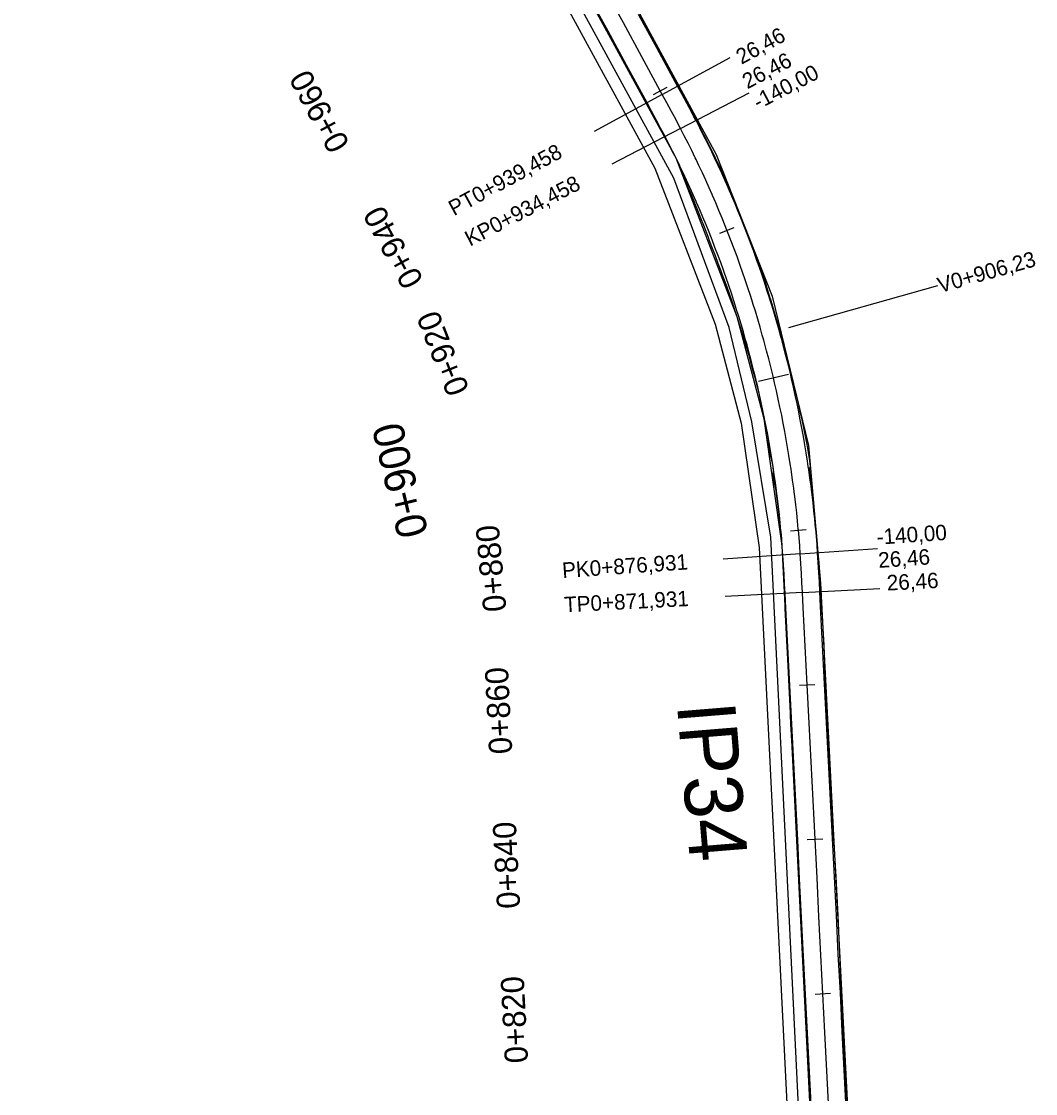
# Model space of a CAD drawing. Extents: x -636600 to -628587, y -1090963 to -1085869.
# Drawn here: x -634531.8 to -634400.8, y -1089251.2 to -1089112.6 of the extents above; entities that cross this region are included whole.
import ezdxf

# ---------------------------------------------------------------- set-up
doc = ezdxf.new("R2010")
doc.units = 0
for name, color, linetype in [('01_PARCELY_NÁVRH_PC', 7, 'Continuous'), ('06_ÚSES_IP_NAVRH', 7, 'Continuous'), ('HEKTOMETRY100', 7, 'Continuous'), ('HEKTOMETRY20', 7, 'Continuous'), ('HL_BODY', 7, 'Continuous'), ('POLOMERY', 7, 'Continuous'), ('situace_osa', 7, 'Continuous'), ('situace_těleso', 7, 'Continuous'), ('situace_vozovka', 7, 'Continuous'), ('VRCHOLY', 7, 'Continuous')]:
    doc.layers.add(name, color=color, linetype=linetype)

msp = doc.modelspace()

# ---------------------------------------------------------------- linework, layer by layer
at = {"layer": '01_PARCELY_NÁVRH_PC'}
for points in [[(-634422.32, -1089405.57), (-634433.54, -1089180.36), (-634435.88, -1089163.98), (-634439.35, -1089150.82), (-634447.25, -1089130.32), (-634483.23, -1089064.31), (-634487.7, -1089060.08), (-634497.18, -1089042.58), (-634498.43, -1089036.43), (-634525.42, -1088994.61), (-634529.85, -1088983.84), (-634531.58, -1088976), (-634531.31, -1088964.36)], [(-634525.96, -1088974.36), (-634523.65, -1088984.9), (-634518.5, -1088996.09), (-634493.38, -1089035.43), (-634442.07, -1089129.85), (-634434.85, -1089148.16), (-634430.14, -1089167.43), (-634428.57, -1089185.24), (-634416.11, -1089427.46)], [(-634422.32, -1089405.57), (-634433.54, -1089180.36), (-634435.88, -1089163.98), (-634439.35, -1089150.82), (-634447.25, -1089130.32), (-634483.23, -1089064.31), (-634487.7, -1089060.08), (-634497.18, -1089042.58), (-634498.43, -1089036.43), (-634525.42, -1088994.61), (-634529.85, -1088983.84), (-634531.58, -1088976), (-634531.83, -1088986.9), (-634528.09, -1088996), (-634501.25, -1089037.58), (-634449.98, -1089131.58), (-634442.21, -1089151.75), (-634438.83, -1089164.58), (-634436.53, -1089180.64), (-634425.32, -1089405.74)]]:
    msp.add_lwpolyline(points, dxfattribs=at)
at = {"layer": '06_ÚSES_IP_NAVRH'}
msp.add_lwpolyline([(-634421.01, -1089440.27), (-634421.93, -1089435.13), (-634427.15, -1089340.72), (-634435.01, -1089179.3), (-634437.46, -1089164.37), (-634440.39, -1089152.19), (-634447.54, -1089132.88), (-634498.66, -1089039.12), (-634526.25, -1088995.65), (-634530.35, -1088986.89)], dxfattribs=at)
at = {"layer": 'HEKTOMETRY100'}
msp.add_lwpolyline([(-634436.61, -1089159.14), (-634432.72, -1089158.22)], dxfattribs=at)
at = {"layer": 'HEKTOMETRY20'}
for points in [[(-634450.16, -1089122.06), (-634448.41, -1089121.11)], [(-634441.6, -1089139.99), (-634439.74, -1089139.25)], [(-634432.44, -1089178.49), (-634430.45, -1089178.31)], [(-634431.3, -1089198.42), (-634429.31, -1089198.32)], [(-634430.29, -1089218.39), (-634428.29, -1089218.29)], [(-634429.27, -1089238.37), (-634427.27, -1089238.26)]]:
    msp.add_lwpolyline(points, dxfattribs=at)
at = {"layer": 'HL_BODY'}
for points in [[(-634449.03, -1089122.06), (-634457.81, -1089126.84)], [(-634446.67, -1089126.47), (-634455.54, -1089131.09)], [(-634431.2, -1089181.46), (-634441.17, -1089182.15)], [(-634430.91, -1089186.45), (-634440.9, -1089186.96)]]:
    msp.add_lwpolyline(points, dxfattribs=at)
at = {"layer": 'POLOMERY'}
for points in [[(-634449.03, -1089122.06), (-634440.24, -1089117.29)], [(-634446.67, -1089126.47), (-634437.8, -1089121.86)], [(-634431.2, -1089181.46), (-634421.22, -1089180.77)], [(-634430.91, -1089186.45), (-634420.93, -1089185.94)]]:
    msp.add_lwpolyline(points, dxfattribs=at)
at = {"layer": 'situace_osa'}
msp.add_lwpolyline([(-634427.51, -1089253.3), (-634427.76, -1089248.3), (-634428.01, -1089243.31), (-634428.27, -1089238.32), (-634428.52, -1089233.32), (-634428.78, -1089228.33), (-634429.03, -1089223.33), (-634429.29, -1089218.34), (-634429.54, -1089213.35), (-634429.8, -1089208.35), (-634430.05, -1089203.36), (-634430.3, -1089198.37), (-634430.56, -1089193.37), (-634430.81, -1089188.38), (-634430.91, -1089186.45), (-634430.98, -1089185.2), (-634431.04, -1089183.96), (-634431.08, -1089183.39), (-634431.12, -1089182.71), (-634431.2, -1089181.46), (-634431.27, -1089180.4), (-634431.36, -1089179.34), (-634431.44, -1089178.4), (-634431.45, -1089178.27), (-634431.55, -1089177.21), (-634431.66, -1089176.15), (-634431.78, -1089175.1), (-634431.91, -1089174.04), (-634431.98, -1089173.43), (-634432.04, -1089172.98), (-634432.18, -1089171.92), (-634432.33, -1089170.87), (-634432.38, -1089170.52), (-634432.49, -1089169.82), (-634432.66, -1089168.76), (-634432.7, -1089168.48), (-634432.83, -1089167.71), (-634433.01, -1089166.66), (-634433.2, -1089165.62), (-634433.4, -1089164.57), (-634433.6, -1089163.56), (-634433.6, -1089163.52), (-634433.82, -1089162.48), (-634434.04, -1089161.44), (-634434.27, -1089160.4), (-634434.51, -1089159.36), (-634434.67, -1089158.68), (-634434.75, -1089158.32), (-634435.01, -1089157.29), (-634435.27, -1089156.25), (-634435.54, -1089155.22), (-634435.81, -1089154.19), (-634435.91, -1089153.84), (-634436.1, -1089153.17), (-634436.39, -1089152.14), (-634436.69, -1089151.12), (-634437, -1089150.1), (-634437.31, -1089149.08), (-634437.33, -1089149.04), (-634437.64, -1089148.07), (-634437.97, -1089147.06), (-634438.31, -1089146.05), (-634438.65, -1089145.04), (-634438.91, -1089144.3), (-634439.01, -1089144.03), (-634439.37, -1089143.03), (-634439.74, -1089142.03), (-634440.12, -1089141.04), (-634440.5, -1089140.04), (-634440.67, -1089139.62), (-634440.89, -1089139.05), (-634441.29, -1089138.07), (-634441.7, -1089137.08), (-634442.11, -1089136.1), (-634442.54, -1089135.12), (-634442.59, -1089135), (-634442.97, -1089134.15), (-634443.4, -1089133.17), (-634443.85, -1089132.21), (-634444.3, -1089131.24), (-634444.67, -1089130.46), (-634444.76, -1089130.28), (-634445.22, -1089129.32), (-634445.7, -1089128.37), (-634446.18, -1089127.42), (-634446.67, -1089126.47), (-634446.92, -1089125.99), (-634447.25, -1089125.36), (-634447.84, -1089124.26), (-634448.43, -1089123.16), (-634449.03, -1089122.06), (-634449.29, -1089121.59), (-634451.67, -1089117.19), (-634454.06, -1089112.8), (-634456.44, -1089108.41)], dxfattribs=at)
at = {"layer": 'situace_těleso'}
for points in [[(-634429.83, -1089253.41), (-634430.13, -1089248.42), (-634430.34, -1089243.43), (-634430.55, -1089238.43), (-634430.77, -1089233.44), (-634431.04, -1089228.44), (-634431.29, -1089223.45), (-634431.54, -1089218.46), (-634431.82, -1089213.46), (-634432.1, -1089208.47), (-634432.4, -1089203.48), (-634432.61, -1089198.48), (-634432.89, -1089193.49), (-634433.14, -1089188.5), (-634433.21, -1089186.57), (-634433.26, -1089185.32), (-634433.32, -1089184.08), (-634433.34, -1089183.52), (-634433.37, -1089182.85), (-634433.44, -1089181.61), (-634433.53, -1089180.57), (-634433.62, -1089179.53), (-634433.71, -1089178.61), (-634433.72, -1089178.48), (-634433.82, -1089177.44), (-634433.94, -1089176.4), (-634434.06, -1089175.36), (-634434.19, -1089174.32), (-634434.27, -1089173.72), (-634434.33, -1089173.28), (-634434.52, -1089172.25), (-634434.72, -1089171.22), (-634434.66, -1089170.85), (-634434.72, -1089170.16), (-634434.92, -1089169.13), (-634434.98, -1089168.85), (-634435.14, -1089168.1), (-634435.37, -1089167.08), (-634435.54, -1089166.05), (-634435.71, -1089165.01), (-634435.88, -1089164.02), (-634435.88, -1089163.98), (-634436.06, -1089162.95), (-634436.25, -1089161.92), (-634436.48, -1089160.89), (-634436.74, -1089159.88), (-634436.91, -1089159.21), (-634437, -1089158.86), (-634437.27, -1089157.85), (-634437.54, -1089156.84), (-634437.82, -1089155.83), (-634438.11, -1089154.82), (-634438.22, -1089154.47), (-634438.41, -1089153.82), (-634438.71, -1089152.82), (-634439.03, -1089151.82), (-634439.35, -1089150.82), (-634439.68, -1089149.83), (-634439.69, -1089149.79), (-634440.01, -1089148.84), (-634440.35, -1089147.85), (-634440.7, -1089146.86), (-634441.06, -1089145.88), (-634441.32, -1089145.16), (-634441.42, -1089144.9), (-634441.79, -1089143.92), (-634442.17, -1089142.94), (-634442.55, -1089141.97), (-634442.92, -1089140.99), (-634443.07, -1089140.57), (-634443.28, -1089140.01), (-634443.66, -1089139.03), (-634444.04, -1089138.06), (-634444.43, -1089137.09), (-634444.83, -1089136.12), (-634444.87, -1089136), (-634445.23, -1089135.15), (-634445.62, -1089134.18), (-634446.02, -1089133.21), (-634446.42, -1089132.24), (-634446.76, -1089131.46), (-634446.83, -1089131.28), (-634447.25, -1089130.32), (-634447.74, -1089129.39), (-634448.2, -1089128.45), (-634448.68, -1089127.52), (-634448.92, -1089127.04), (-634449.24, -1089126.42), (-634449.82, -1089125.33), (-634450.41, -1089124.23), (-634451.01, -1089123.14), (-634451.27, -1089122.66), (-634453.65, -1089118.27), (-634456.05, -1089113.88), (-634458.46, -1089109.5)], [(-634452.05, -1089111.71), (-634449.67, -1089116.11), (-634447.29, -1089120.5), (-634447.03, -1089120.98), (-634446.43, -1089122.08), (-634445.83, -1089123.18), (-634445.23, -1089124.3), (-634444.89, -1089124.93), (-634444.64, -1089125.42), (-634444.14, -1089126.38), (-634443.65, -1089127.34), (-634443.16, -1089128.31), (-634442.68, -1089129.28), (-634442.59, -1089129.46), (-634442.21, -1089130.25), (-634441.74, -1089131.23), (-634441.28, -1089132.21), (-634440.83, -1089133.2), (-634440.44, -1089134.06), (-634440.38, -1089134.18), (-634439.97, -1089135.19), (-634439.57, -1089136.19), (-634439.17, -1089137.2), (-634438.78, -1089138.21), (-634438.57, -1089138.79), (-634438.4, -1089139.22), (-634438, -1089140.23), (-634437.6, -1089141.23), (-634437.21, -1089142.24), (-634436.83, -1089143.26), (-634436.73, -1089143.53), (-634436.45, -1089144.27), (-634436.09, -1089145.29), (-634435.74, -1089146.32), (-634435.42, -1089147.35), (-634435.11, -1089148.34), (-634435.1, -1089148.39), (-634434.79, -1089149.42), (-634434.49, -1089150.46), (-634434.19, -1089151.51), (-634433.91, -1089152.55), (-634433.73, -1089153.23), (-634433.63, -1089153.6), (-634433.36, -1089154.65), (-634433.08, -1089155.69), (-634432.8, -1089156.74), (-634432.52, -1089157.78), (-634432.42, -1089158.15), (-634432.25, -1089158.83), (-634431.99, -1089159.88), (-634431.73, -1089160.94), (-634431.48, -1089161.99), (-634431.25, -1089163.05), (-634431.24, -1089163.09), (-634431.01, -1089164.11), (-634430.79, -1089165.17), (-634430.58, -1089166.23), (-634430.37, -1089167.3), (-634430.22, -1089168.08), (-634430.17, -1089168.36), (-634430, -1089169.43), (-634429.9, -1089170.15), (-634430.03, -1089170.53), (-634429.89, -1089171.61), (-634429.75, -1089172.68), (-634429.7, -1089173.14), (-634429.63, -1089173.76), (-634429.51, -1089174.83), (-634429.4, -1089175.91), (-634429.3, -1089176.99), (-634429.21, -1089178.07), (-634429.2, -1089178.2), (-634429.11, -1089179.15), (-634429.01, -1089180.22), (-634428.92, -1089181.3), (-634428.82, -1089182.57), (-634428.77, -1089183.25), (-634428.74, -1089183.83), (-634428.66, -1089185.08), (-634428.58, -1089186.33), (-634428.46, -1089188.26), (-634428.15, -1089193.25), (-634427.96, -1089198.25), (-634427.79, -1089203.25), (-634427.49, -1089208.24), (-634427.18, -1089213.23), (-634426.89, -1089218.22), (-634426.61, -1089223.21), (-634426.36, -1089228.2), (-634426.12, -1089233.2), (-634425.9, -1089238.19), (-634425.69, -1089243.19), (-634425.48, -1089248.19), (-634425.25, -1089253.18)]]:
    msp.add_lwpolyline(points, dxfattribs=at)
at = {"layer": 'situace_vozovka'}
for points in [[(-634429.75, -1089253.41), (-634430.01, -1089248.42), (-634430.26, -1089243.42), (-634430.52, -1089238.43), (-634430.77, -1089233.44), (-634431.02, -1089228.44), (-634431.28, -1089223.45), (-634431.53, -1089218.46), (-634431.79, -1089213.46), (-634432.04, -1089208.47), (-634432.3, -1089203.48), (-634432.55, -1089198.48), (-634432.81, -1089193.49), (-634433.06, -1089188.49), (-634433.16, -1089186.57), (-634433.22, -1089185.32), (-634433.29, -1089184.08), (-634433.32, -1089183.52), (-634433.36, -1089182.84), (-634433.44, -1089181.61), (-634433.52, -1089180.57), (-634433.6, -1089179.52), (-634433.68, -1089178.6), (-634433.69, -1089178.48), (-634433.79, -1089177.44), (-634433.9, -1089176.39), (-634434.02, -1089175.35), (-634434.14, -1089174.31), (-634434.21, -1089173.71), (-634434.27, -1089173.27), (-634434.41, -1089172.23), (-634434.56, -1089171.19), (-634434.61, -1089170.85), (-634434.71, -1089170.16), (-634434.88, -1089169.12), (-634434.92, -1089168.85), (-634435.05, -1089168.09), (-634435.23, -1089167.06), (-634435.41, -1089166.02), (-634435.61, -1089164.99), (-634435.8, -1089164.01), (-634435.81, -1089163.97), (-634436.02, -1089162.94), (-634436.24, -1089161.91), (-634436.46, -1089160.89), (-634436.7, -1089159.87), (-634436.86, -1089159.2), (-634436.94, -1089158.85), (-634437.19, -1089157.83), (-634437.45, -1089156.81), (-634437.71, -1089155.8), (-634437.98, -1089154.79), (-634438.08, -1089154.44), (-634438.26, -1089153.78), (-634438.55, -1089152.77), (-634438.85, -1089151.76), (-634439.15, -1089150.76), (-634439.46, -1089149.76), (-634439.47, -1089149.72), (-634439.78, -1089148.76), (-634440.1, -1089147.76), (-634440.44, -1089146.77), (-634440.78, -1089145.78), (-634441.03, -1089145.05), (-634441.13, -1089144.79), (-634441.48, -1089143.8), (-634441.85, -1089142.82), (-634442.22, -1089141.84), (-634442.6, -1089140.86), (-634442.76, -1089140.45), (-634442.98, -1089139.89), (-634443.37, -1089138.92), (-634443.78, -1089137.95), (-634444.18, -1089136.98), (-634444.6, -1089136.02), (-634444.65, -1089135.9), (-634445.02, -1089135.06), (-634445.45, -1089134.11), (-634445.89, -1089133.15), (-634446.33, -1089132.2), (-634446.7, -1089131.43), (-634446.78, -1089131.26), (-634447.24, -1089130.32), (-634447.71, -1089129.38), (-634448.18, -1089128.44), (-634448.66, -1089127.51), (-634448.91, -1089127.04), (-634449.24, -1089126.42), (-634449.82, -1089125.33), (-634450.41, -1089124.23), (-634451, -1089123.14), (-634451.26, -1089122.66), (-634453.65, -1089118.27), (-634456.04, -1089113.87), (-634458.42, -1089109.48)], [(-634425.26, -1089253.18), (-634425.51, -1089248.19), (-634425.77, -1089243.19), (-634426.02, -1089238.2), (-634426.28, -1089233.21), (-634426.53, -1089228.21), (-634426.79, -1089223.22), (-634427.04, -1089218.23), (-634427.29, -1089213.23), (-634427.55, -1089208.24), (-634427.8, -1089203.25), (-634428.06, -1089198.25), (-634428.31, -1089193.26), (-634428.57, -1089188.27), (-634428.67, -1089186.34), (-634428.73, -1089185.09), (-634428.8, -1089183.83), (-634428.83, -1089183.26), (-634428.87, -1089182.57), (-634428.95, -1089181.31), (-634429.03, -1089180.23), (-634429.12, -1089179.15), (-634429.2, -1089178.2), (-634429.21, -1089178.07), (-634429.32, -1089176.99), (-634429.43, -1089175.91), (-634429.55, -1089174.84), (-634429.67, -1089173.76), (-634429.75, -1089173.15), (-634429.81, -1089172.69), (-634429.95, -1089171.62), (-634430.11, -1089170.55), (-634430.16, -1089170.18), (-634430.27, -1089169.47), (-634430.43, -1089168.41), (-634430.48, -1089168.12), (-634430.61, -1089167.34), (-634430.8, -1089166.27), (-634430.99, -1089165.21), (-634431.19, -1089164.14), (-634431.39, -1089163.12), (-634431.4, -1089163.08), (-634431.62, -1089162.02), (-634431.84, -1089160.96), (-634432.07, -1089159.9), (-634432.32, -1089158.85), (-634432.48, -1089158.16), (-634432.56, -1089157.8), (-634432.82, -1089156.74), (-634433.09, -1089155.69), (-634433.36, -1089154.65), (-634433.64, -1089153.6), (-634433.74, -1089153.24), (-634433.93, -1089152.56), (-634434.23, -1089151.52), (-634434.53, -1089150.48), (-634434.85, -1089149.44), (-634435.17, -1089148.41), (-634435.18, -1089148.37), (-634435.5, -1089147.38), (-634435.83, -1089146.35), (-634436.18, -1089145.32), (-634436.53, -1089144.3), (-634436.79, -1089143.55), (-634436.89, -1089143.28), (-634437.26, -1089142.26), (-634437.63, -1089141.24), (-634438.01, -1089140.23), (-634438.41, -1089139.22), (-634438.57, -1089138.79), (-634438.8, -1089138.22), (-634439.21, -1089137.21), (-634439.62, -1089136.21), (-634440.04, -1089135.22), (-634440.47, -1089134.22), (-634440.53, -1089134.1), (-634440.91, -1089133.23), (-634441.35, -1089132.24), (-634441.81, -1089131.26), (-634442.26, -1089130.28), (-634442.64, -1089129.48), (-634442.73, -1089129.3), (-634443.2, -1089128.33), (-634443.69, -1089127.36), (-634444.17, -1089126.39), (-634444.67, -1089125.43), (-634444.93, -1089124.95), (-634445.26, -1089124.31), (-634445.85, -1089123.2), (-634446.45, -1089122.09), (-634447.05, -1089120.99), (-634447.31, -1089120.51), (-634449.69, -1089116.12), (-634452.08, -1089111.73)]]:
    msp.add_lwpolyline(points, dxfattribs=at)
at = {"layer": 'VRCHOLY'}
msp.add_lwpolyline([(-634432.66, -1089152.2), (-634413.41, -1089146.78)], dxfattribs=at)

# ---------------------------------------------------------------- texts
at = {"layer": '06_ÚSES_IP_NAVRH'}
msp.add_text('IP34', height=7.5, rotation=274.7013, dxfattribs=at).set_placement((-634447.13, -1089200.89))
at = {"layer": 'HEKTOMETRY100'}
msp.add_text('0+900', height=4, rotation=103.3822, dxfattribs=at).set_placement((-634479.22, -1089178.81))
at = {"layer": 'HEKTOMETRY20'}
for s, rotation, p in [('0+960', 118.5077, (-634489.34, -1089128.5)), ('0+940', 118.5077, (-634479.8, -1089146.08)), ('0+920', 111.5673, (-634473.91, -1089160.24)), ('0+880', 95.1971, (-634469.15, -1089188.82)), ('0+860', 92.9179, (-634468.4, -1089207.27)), ('0+840', 92.9179, (-634467.38, -1089227.25)), ('0+820', 92.9179, (-634466.36, -1089247.22))]:
    msp.add_text(s, height=3, rotation=rotation, dxfattribs=at).set_placement(p)
at = {"layer": 'HL_BODY'}
for s, rotation, p in [('PT0+939,458', 28.5077, (-634475.95, -1089137.82)), ('KP0+934,458', 27.4846, (-634473.87, -1089141.75)), ('PK0+876,931', 3.941, (-634461.9, -1089184.58)), ('TP0+871,931', 2.9179, (-634461.67, -1089189.02))]:
    msp.add_text(s, height=2, rotation=rotation, dxfattribs=at).set_placement(p)
at = {"layer": 'POLOMERY'}
for s, rotation, p in [('26,46', 28.5077, (-634438.8, -1089118.24)), ('26,46', 27.4846, (-634438.03, -1089121.41)), ('-140,00', 27.4846, (-634436.64, -1089124.07)), ('-140,00', 3.941, (-634421.25, -1089180.27)), ('26,46', 3.941, (-634421.05, -1089183.27)), ('26,46', 2.9179, (-634419.97, -1089186.2))]:
    msp.add_text(s, height=2, rotation=rotation, dxfattribs=at).set_placement(p)
at = {"layer": 'VRCHOLY'}
msp.add_text('V0+906,23', height=2, rotation=15.7128, dxfattribs=at).set_placement((-634413.13, -1089147.75))

doc.saveas('drawing.dxf')
